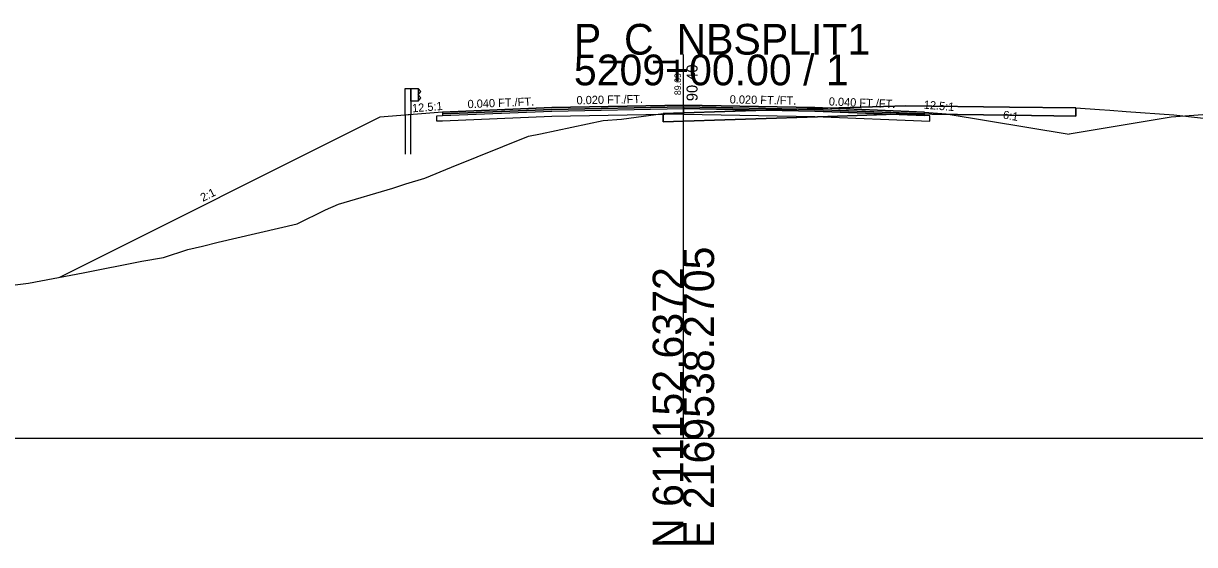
# Model space of a CAD drawing. Extents: x -26 to 1303, y -3010 to 12038.
# Drawn here: x 1089.7 to 1196.7, y 5490.3 to 5537.8 of the extents above; entities that cross this region are included whole.
import ezdxf

# ---------------------------------------------------------------- set-up
doc = ezdxf.new("R2010")
doc.units = 0
for name, color, linetype in [('RD_GPK_XS_Cell', 7, 'Continuous'), ('RD_PD_Final_TrvlWay', 7, 'Continuous'), ('RD_XS_Base', 7, 'Continuous'), ('RD_XS_ExGround', 7, 'Continuous'), ('RD_XS_ExPaveRet', 7, 'Continuous'), ('RD_XS_GR', 7, 'Continuous'), ('RD_XS_Greenside', 7, 'Continuous'), ('RD_XS_Pave', 7, 'Continuous'), ('RD_XS_PaveOvlay_CP', 7, 'Continuous'), ('RD_XS_TieSlope', 7, 'Continuous'), ('RD_XS_TX_Elev_EX', 7, 'Continuous'), ('RD_XS_TX_Elev_PR', 7, 'Continuous'), ('RD_XS_TX_ShdSlope', 7, 'Continuous'), ('RD_XS_TX_Slope', 7, 'Continuous')]:
    doc.layers.add(name, color=color, linetype=linetype)

msp = doc.modelspace()

# ---------------------------------------------------------------- linework, layer by layer
at = {"layer": 'RD_GPK_XS_Cell'}
for p, q in [((1150, 5500), (1150, 5535)), ((1000, 5500), (1150, 5500)), ((1150, 5500), (1300, 5500))]:
    msp.add_line(p, q, dxfattribs=at)
at = {"layer": 'RD_PD_Final_TrvlWay'}
for p, q in [((1125.11, 5529.53), (1124.61, 5529.49)), ((1124.61, 5529.49), (1124.61, 5525.92)), ((1125.11, 5525.92), (1125.11, 5529.53))]:
    msp.add_line(p, q, dxfattribs=at)
at = {"layer": 'RD_XS_Base'}
for p, q in [((1128, 5529.44), (1138, 5529.84)), ((1138, 5529.84), (1150, 5530.08)), ((1138, 5529.84), (1138, 5529.84)), ((1150, 5530.08), (1150, 5530.24)), ((1150, 5530.24), (1150, 5529.58)), ((1150, 5530.08), (1150, 5529.58)), ((1162, 5529.84), (1150, 5530.08)), ((1150, 5530.08), (1150, 5530.08)), ((1172, 5529.44), (1162, 5529.84)), ((1164, 5529.76), (1164, 5529.76)), ((1127.5, 5529.42), (1128, 5529.44)), ((1127.5, 5528.92), (1127.5, 5529.42)), ((1127.5, 5529.42), (1127.5, 5529.42)), ((1128, 5528.94), (1127.5, 5528.92)), ((1127.5, 5528.92), (1127.5, 5528.92)), ((1127.5, 5528.92), (1127.5, 5528.92)), ((1128, 5529.44), (1128, 5529.44)), ((1138, 5529.34), (1128, 5528.94)), ((1128, 5528.94), (1128, 5528.94)), ((1150, 5529.58), (1138, 5529.34)), ((1138, 5529.34), (1138, 5529.34)), ((1150, 5529.58), (1150, 5529.58)), ((1150, 5529.58), (1150, 5529.58)), ((1150, 5529.58), (1162, 5529.34)), ((1162, 5529.34), (1172.5, 5528.92)), ((1164, 5529.26), (1164, 5529.26)), ((1172.5, 5529.42), (1172, 5529.44)), ((1172, 5529.44), (1172, 5529.44)), ((1172.5, 5528.92), (1172.5, 5529.42)), ((1172.5, 5529.42), (1172.5, 5529.42)), ((1172.5, 5528.92), (1172.5, 5528.92)), ((1172.5, 5528.92), (1172.5, 5528.92))]:
    msp.add_line(p, q, dxfattribs=at)
at = {"layer": 'RD_XS_ExGround'}
msp.add_lwpolyline([(1084.83, 5513.47), (1090.22, 5514.14), (1095.21, 5515.08), (1100.56, 5516.17), (1102.55, 5516.49), (1104.77, 5517.22), (1106.1, 5517.52), (1107.53, 5517.88), (1114.73, 5519.55), (1117.32, 5520.83), (1118.5, 5521.36), (1123.47, 5522.83), (1124.67, 5523.22), (1126.39, 5523.72), (1128.82, 5524.73), (1135.87, 5527.57), (1136.95, 5527.76), (1142.67, 5529), (1144.34, 5529.12), (1148.14, 5529.63), (1163.18, 5530.11), (1170.3, 5530.34), (1179.78, 5530.21), (1185.81, 5530.13), (1187.99, 5529.98), (1188.92, 5529.92), (1190.43, 5529.8), (1194.76, 5529.5), (1202.06, 5528.67)], dxfattribs=at)
at = {"layer": 'RD_XS_ExPaveRet'}
for p, q in [((1163.18, 5530.11), (1148.14, 5529.63)), ((1170.3, 5530.34), (1163.18, 5530.11)), ((1179.78, 5530.21), (1170.3, 5530.34)), ((1185.81, 5530.13), (1179.78, 5530.21)), ((1185.82, 5530.13), (1185.81, 5530.13))]:
    msp.add_line(p, q, dxfattribs=at)
for points in [[(1185.82, 5530.13), (1185.82, 5530.13), (1185.82, 5529.38), (1185.81, 5529.38), (1179.78, 5529.46), (1179.78, 5529.46), (1170.3, 5529.59), (1170.3, 5529.59), (1163.18, 5529.36), (1163.18, 5529.36), (1148.14, 5528.88), (1148.14, 5528.88), (1148.14, 5528.88), (1148.14, 5529.63), (1148.14, 5529.63), (1148.14, 5529.63), (1148.14, 5529.63), (1163.18, 5530.11), (1163.18, 5530.11), (1170.3, 5530.34), (1170.3, 5530.34), (1179.78, 5530.21), (1179.78, 5530.21), (1185.81, 5530.13), (1185.82, 5530.13)], [(1148.14, 5529.63), (1148.14, 5529.63), (1148.14, 5528.88), (1148.14, 5528.88), (1163.18, 5529.36), (1170.3, 5529.59), (1179.78, 5529.46), (1185.81, 5529.38), (1185.82, 5529.38), (1185.82, 5530.13)]]:
    msp.add_lwpolyline(points, dxfattribs=at)
at = {"layer": 'RD_XS_GR'}
for points in [[(1125.11, 5531.92), (1125.11, 5529.53), (1124.61, 5529.49), (1124.61, 5531.92), (1124.86, 5531.92), (1125.11, 5531.92)], [(1125.77, 5531.92), (1125.77, 5530.75), (1125.11, 5530.75), (1125.11, 5531.92), (1125.77, 5531.92)], [(1126.04, 5531.63), (1125.77, 5531.92), (1125.77, 5530.75), (1125.77, 5530.75), (1125.77, 5530.75), (1126.04, 5531.05), (1126.04, 5531.05), (1125.77, 5531.34), (1125.77, 5531.34), (1126.04, 5531.63), (1126.04, 5531.63)]]:
    msp.add_lwpolyline(points, dxfattribs=at)
at = {"layer": 'RD_XS_Greenside'}
for p, q in [((1122.29, 5529.3), (1093.03, 5514.67)), ((1174, 5529.6), (1185.22, 5527.73)), ((1194.53, 5529.28), (1185.22, 5527.73))]:
    msp.add_line(p, q, dxfattribs=at)
at = {"layer": 'RD_XS_Pave'}
for p, q in [((1138, 5530.16), (1128, 5529.76)), ((1138, 5530), (1128, 5529.6)), ((1128, 5529.6), (1138, 5530)), ((1128, 5529.44), (1138, 5529.84)), ((1128, 5529.76), (1128, 5529.76)), ((1128, 5529.76), (1128, 5529.6)), ((1150, 5530.4), (1138, 5530.16)), ((1150, 5530.24), (1138, 5530)), ((1138, 5530), (1150, 5530.24)), ((1138, 5530.16), (1138, 5530.16)), ((1138, 5529.84), (1150, 5530.08)), ((1138, 5530), (1138, 5530)), ((1138, 5530), (1138, 5530)), ((1138, 5529.84), (1138, 5529.84)), ((1162, 5530.16), (1150, 5530.4)), ((1150, 5530.08), (1150, 5530.24)), ((1150, 5530.24), (1162, 5530)), ((1162, 5530), (1150, 5530.24)), ((1150, 5530.24), (1150, 5530.08)), ((1150, 5530.08), (1150, 5530.08)), ((1150, 5530.08), (1150, 5530.08)), ((1150, 5530.08), (1162, 5529.84)), ((1172, 5529.76), (1162, 5530.16)), ((1162, 5530), (1172, 5529.6)), ((1172, 5529.6), (1162, 5530)), ((1162, 5529.84), (1172, 5529.44)), ((1164, 5530.08), (1164, 5530.08)), ((1164, 5529.92), (1164, 5529.92)), ((1164, 5529.92), (1164, 5529.92)), ((1164, 5529.76), (1164, 5529.76)), ((1172, 5529.6), (1172, 5529.76)), ((1172, 5529.76), (1172, 5529.76)), ((1128, 5529.6), (1128, 5529.6)), ((1128, 5529.6), (1128, 5529.44)), ((1128, 5529.6), (1128, 5529.6)), ((1128, 5529.6), (1128, 5529.6)), ((1128, 5529.44), (1128, 5529.44)), ((1128, 5529.44), (1128, 5529.44)), ((1172, 5529.6), (1172, 5529.6)), ((1172, 5529.6), (1172, 5529.6)), ((1172, 5529.44), (1172, 5529.6)), ((1172, 5529.6), (1172, 5529.6)), ((1172, 5529.44), (1172, 5529.44)), ((1172, 5529.44), (1172, 5529.44))]:
    msp.add_line(p, q, dxfattribs=at)
at = {"layer": 'RD_XS_PaveOvlay_CP'}
for p, q in [((1128, 5529.76), (1138, 5530.16)), ((1138, 5530.16), (1150, 5530.4)), ((1150, 5530.4), (1162, 5530.16)), ((1162, 5530.16), (1172, 5529.76))]:
    msp.add_line(p, q, dxfattribs=at)
at = {"layer": 'RD_XS_TieSlope'}
for p, q in [((1128, 5529.76), (1122.29, 5529.3)), ((1172, 5529.76), (1174, 5529.6)), ((1200.53, 5529.76), (1194.53, 5529.28))]:
    msp.add_line(p, q, dxfattribs=at)

# ---------------------------------------------------------------- texts
at = {"layer": 'RD_GPK_XS_Cell'}
for s, p in [('P_C_NBSPLIT1', (1140, 5535)), ('5209+00.00 / 1', (1140, 5532.2))]:
    msp.add_text(s, height=2.8, dxfattribs=at).set_placement(p)
for s, p in [('E 2169538.2705', (1152.8, 5490)), ('N 611152.6372', (1150, 5490))]:
    msp.add_text(s, height=2.8, rotation=90, dxfattribs=at).set_placement(p)
at = {"layer": 'RD_XS_TX_Elev_EX'}
msp.add_text('89.69', height=0.6, rotation=90, dxfattribs=at).set_placement((1149.78, 5531.3))
at = {"layer": 'RD_XS_TX_Elev_PR'}
msp.add_text('90.40', height=1, rotation=90, dxfattribs=at).set_placement((1151.29, 5530.75))
at = {"layer": 'RD_XS_TX_ShdSlope'}
for rotation, p in [(4.5739, (1125.26, 5529.73)), (355.4261, (1171.92, 5530.07))]:
    msp.add_text('12.5:1', height=0.75, rotation=rotation, dxfattribs=at).set_placement(p)
at = {"layer": 'RD_XS_TX_Slope'}
for s, rotation, p in [('0.040 FT./FT.', 2.2906, (1130.31, 5530.11)), ('0.020 FT./FT.', 1.1458, (1140.25, 5530.46)), ('0.020 FT./FT.', 358.8542, (1154.22, 5530.55)), ('0.040 FT./FT.', 357.7094, (1163.26, 5530.36)), ('6:1', 350.5377, (1179.13, 5529.17)), ('2:1', 26.5651, (1106.13, 5521.56))]:
    msp.add_text(s, height=0.75, rotation=rotation, dxfattribs=at).set_placement(p)

doc.saveas('drawing.dxf')
